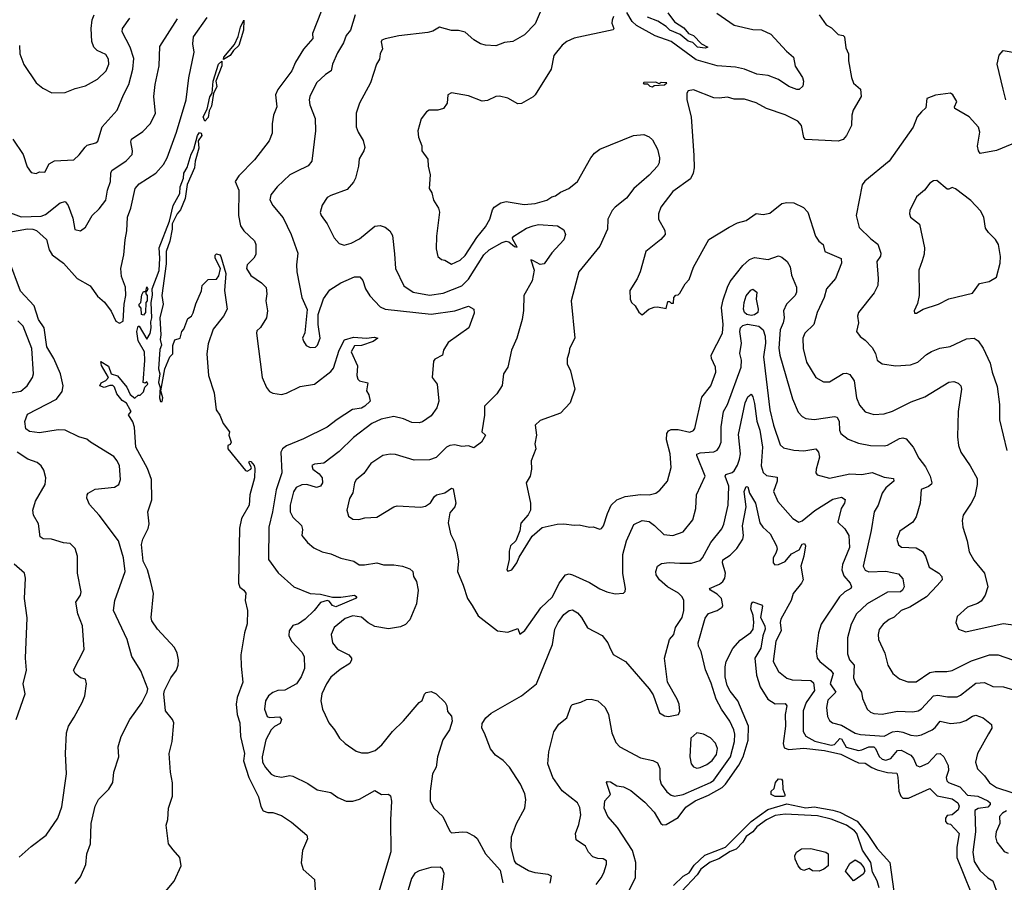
# Model space of a CAD drawing. Extents: x 1246230 to 1426786, y 660032 to 763141.
# Tile 512 of 566: x 1350208 to 1355992, y 733489 to 738556. Entities that reach past the tile are written whole.
import ezdxf

# ---------------------------------------------------------------- set-up
doc = ezdxf.new("R2010")
doc.units = 0

msp = doc.modelspace()

# ---------------------------------------------------------------- linework, layer by layer
at = {"layer": '0CON10XD'}
for points in [[(1353289.2, 738655), (1353235, 738530.8), (1353173.6, 738466.4), (1353105, 738428.6), (1353055, 738422.9), (1353005, 738403.2), (1352945, 738406.2), (1352915, 738414.6), (1352875, 738438.5), (1352825, 738483.1), (1352785, 738492.1), (1352745, 738492.2), (1352675, 738512.2), (1352635, 738489.4), (1352605, 738480), (1352435, 738461.2), (1352355, 738443.6), (1352335, 738435.4), (1352330.9, 738425), (1352340, 738385), (1352326.2, 738355), (1352322.5, 738325), (1352304.5, 738295.5), (1352268.1, 738185), (1352203.3, 738065), (1352183.6, 738006.4), (1352185, 737927.5), (1352195.8, 737895), (1352225.5, 737845.5), (1352235.7, 737805), (1352230, 737785), (1352201.7, 737738.3), (1352199.2, 737695), (1352180, 737625), (1352168.7, 737601.3), (1352132.2, 737557.8), (1352035, 737524.2), (1352015, 737510.8), (1351985, 737466.7), (1351973.5, 737423.5), (1351978, 737405), (1352015, 737356.7), (1352055, 737273.8), (1352085, 737241.2), (1352115, 737231.2), (1352155, 737242.5), (1352205, 737268.5), (1352295, 737342.5), (1352325, 737346.2), (1352355, 737338.2), (1352381.9, 737315), (1352397.4, 737287.4), (1352410.1, 737180.1), (1352415.7, 737095), (1352465, 736992), (1352518.8, 736955), (1352615, 736938.2), (1352695, 736949.4), (1352805, 736992.4), (1352845, 737032.3), (1352934.2, 737175), (1352965, 737203.2), (1353042.2, 737247.8), (1353065, 737254.6), (1353081.1, 737251.1), (1353115, 737223.2), (1353129.7, 737220.3), (1353104.6, 737264.6), (1353103.5, 737275), (1353110.9, 737285), (1353185, 737330.6), (1353225, 737345.9), (1353255, 737352.3), (1353366.7, 737345), (1353405, 737321.1), (1353414.6, 737295), (1353405, 737263.5), (1353333.8, 737186.2), (1353288.3, 737121.7), (1353265, 737118.9), (1353222, 737142), (1353210.8, 737145), (1353230, 737085), (1353217.6, 737022.4), (1353169.4, 736935), (1353167.7, 736847.7), (1353160, 736795), (1353127.5, 736685), (1353096.7, 736615), (1353076.2, 736515), (1353050, 736475), (1353042.5, 736407.5), (1353010.9, 736359.1), (1352939.2, 736285), (1352937.7, 736232.3), (1352922.5, 736135), (1352943.3, 736115), (1352920.8, 736075), (1352875, 736040), (1352845, 736052.5), (1352805, 736049.2), (1352765, 736058.6), (1352735, 736054.2), (1352715, 736044), (1352653.8, 735985), (1352615, 735970.6), (1352525, 735968.1), (1352415, 736001.4), (1352385, 736003.1), (1352341.2, 735995), (1352270.2, 735949.8), (1352230.3, 735889.7), (1352185, 735852.5), (1352174.5, 735835), (1352165, 735777.5), (1352145.8, 735744.2), (1352129.2, 735675), (1352139.3, 735639.3), (1352165, 735622.5), (1352200.5, 735619.5), (1352235, 735630), (1352305, 735634.4), (1352405, 735694.3), (1352425, 735700), (1352565, 735692.5), (1352592.3, 735697.7), (1352621.2, 735718.8), (1352643.8, 735755), (1352656.7, 735765), (1352705, 735775.7), (1352745, 735803.3), (1352755, 735800), (1352770.8, 735715), (1352764.2, 735695), (1352735, 735658.8), (1352725, 735600), (1352738.8, 735535), (1352764.1, 735484.1), (1352778.6, 735425), (1352785.6, 735375), (1352780, 735315), (1352814, 735235), (1352839.2, 735155), (1352865.7, 735115), (1352900.8, 735055), (1353014, 734965), (1353075, 734957.5), (1353135, 734980), (1353145, 734946.7), (1353175, 734968.6), (1353268.8, 735101.2), (1353338.5, 735165), (1353376.2, 735245), (1353415, 735295.5), (1353435, 735300), (1353455, 735295.5), (1353555, 735250.8), (1353615, 735212.5), (1353657.5, 735195), (1353705, 735182.9), (1353755, 735186.7), (1353763.9, 735196.1), (1353766.1, 735213.9), (1353751.8, 735301.8), (1353751.2, 735415), (1353772.7, 735495), (1353815, 735591.4), (1353865, 735614.4), (1353905, 735607.3), (1353936.7, 735585), (1353991.7, 735531.7), (1354045, 735526.7), (1354105, 735547.5), (1354161.4, 735618.6), (1354180.5, 735685), (1354182.9, 735765), (1354234.6, 735875), (1354184.6, 735995), (1354185.7, 736004.3), (1354205, 736011.8), (1354285, 736018.2), (1354305, 736028.1), (1354317.3, 736045), (1354328, 736075), (1354328.4, 736165), (1354341.6, 736255), (1354365.3, 736295), (1354446.6, 736515), (1354448.3, 736555), (1354438.7, 736595), (1354447.5, 736655), (1354437.7, 736725), (1354441.1, 736745), (1354455, 736760.2), (1354482.2, 736767.8), (1354548.8, 736755), (1354574.2, 736735), (1354586.4, 736696.4), (1354588, 736655), (1354578, 736575), (1354615.2, 736265), (1354635, 736174.2), (1354675, 736059.4), (1354695, 736041.5), (1354755, 736026.8), (1354815, 736023.3), (1354885, 736034.3), (1354900.5, 736015), (1354906, 735986), (1354885.6, 735915), (1354884.3, 735894.3), (1354893.1, 735883.1), (1354965, 735862.5), (1355085, 735888.1), (1355155, 735884.8), (1355215.9, 735895.9), (1355285, 735868.9), (1355341.1, 735861.1), (1355343.3, 735845), (1355295.4, 735805), (1355274.7, 735775), (1355250.4, 735705), (1355226.2, 735665), (1355209.4, 735555), (1355162.2, 735345), (1355175, 735321.9), (1355195, 735311.8), (1355295, 735316.5), (1355370.2, 735300.2), (1355395, 735271.2), (1355402.5, 735225), (1355394, 735205), (1355381.2, 735195), (1355305, 735193.2), (1355186.1, 735123.9), (1355123.4, 735066.6), (1355092.3, 735005), (1355069.6, 734925), (1355071.4, 734831.4), (1355082.2, 734795), (1355109.2, 734765), (1355105, 734690), (1355118.5, 734655), (1355151.9, 734605), (1355158.9, 734568.9), (1355186.9, 734505), (1355205, 734488.5), (1355225, 734480.4), (1355275, 734476.2), (1355365, 734494.6), (1355455, 734490.4), (1355485, 734496.2), (1355505, 734508.5), (1355575, 734583.8), (1355601.4, 734588.6), (1355657.4, 734577.4), (1355715, 734578.5), (1355735, 734587.3), (1355825, 734658.2), (1355875, 734662.3), (1355925, 734639.4), (1355987.4, 734637.4), (1356045, 734618.6)], [(1351978.9, 738605), (1351928.7, 738475), (1351930.7, 738445), (1351875, 738383.5), (1351827.3, 738307.3), (1351806.9, 738255), (1351724.6, 738145), (1351711.2, 738115), (1351718.2, 738045), (1351698.8, 737995), (1351690.8, 737945), (1351690.9, 737889.1), (1351674.5, 737845), (1351587.2, 737732.8), (1351495, 737638), (1351474, 737605), (1351495.5, 737555.5), (1351492.5, 737405), (1351505.5, 737345), (1351525.3, 737315.3), (1351586.9, 737256.9), (1351594.4, 737235), (1351594.3, 737175.7), (1351584.3, 737155.7), (1351543.8, 737115), (1351540, 737095), (1351565, 737053.8), (1351629.3, 737009.3), (1351655, 736983.3), (1351660.6, 736945), (1351654.2, 736905), (1351664.3, 736845), (1351657.1, 736805), (1351623, 736747), (1351601.2, 736728.8), (1351598.8, 736715), (1351632.9, 736455), (1351657.1, 736395), (1351675, 736371.4), (1351695, 736361.1), (1351745, 736353.8), (1351775, 736361.8), (1351855, 736401.9), (1351940, 736415), (1352035, 736489.4), (1352051.2, 736508.8), (1352085.6, 736614.4), (1352115.3, 736674.7), (1352169.8, 736690.2), (1352245, 736685.3), (1352290.2, 736690.2), (1352312.5, 736685), (1352284.3, 736665), (1352215, 736641.4), (1352175, 736639.7), (1352155.5, 736605), (1352191.7, 736521.7), (1352189.4, 736465), (1352194.5, 736444.5), (1352205, 736434.3), (1352253.6, 736423.6), (1352245.5, 736375.5), (1352258.3, 736351.7), (1352266, 736315), (1352234.6, 736285), (1352215, 736274.4), (1352163, 736267), (1352072, 736208), (1352015, 736161.8), (1351875, 736093.4), (1351775, 736052.9), (1351752.2, 736035), (1351742.5, 736015), (1351748.8, 735895), (1351715.3, 735795), (1351693.9, 735665), (1351671.8, 735575), (1351669.6, 735385), (1351726.2, 735306.2), (1351818.8, 735225), (1351915, 735185.5), (1351975, 735180.6), (1352045.5, 735164.5), (1352095, 735163.3), (1352175.3, 735175.3), (1352189.2, 735165), (1352180.6, 735155), (1352065, 735106.8), (1352044.7, 735114.8), (1352025, 735140), (1352015, 735143.8), (1351975, 735133.3), (1351938.8, 735085), (1351885, 735034), (1351845, 735006.7), (1351813.4, 734996.6), (1351791.5, 734965), (1351788.3, 734938.3), (1351804.5, 734904.5), (1351865, 734840), (1351880, 734815), (1351880.6, 734745), (1351862.2, 734695), (1351835, 734654.4), (1351765, 734617.1), (1351724.6, 734615.4), (1351695.6, 734604.4), (1351669.2, 734585), (1351652.2, 734555), (1351645.8, 734505), (1351662.3, 734462.3), (1351675, 734456.7), (1351735, 734460), (1351746.2, 734445), (1351737.7, 734422.3), (1351705, 734404.2), (1351685.3, 734384.7), (1351653.3, 734325), (1351631.8, 734225), (1351634.2, 734195), (1351652.4, 734162.4), (1351685, 734124.7), (1351705, 734113.2), (1351745, 734106.5), (1351795, 734116.4), (1351812.6, 734112.6), (1351899.7, 734069.7), (1351955, 734032.5), (1352035, 734016.4), (1352077.5, 733987.5), (1352125, 733965.8), (1352165, 733965.5), (1352205, 733977.5), (1352295, 734028.8), (1352333.6, 734003.6), (1352375, 734006.7), (1352386.2, 733996.2), (1352392, 733965), (1352385.6, 733855), (1352387.8, 733667.8), (1352315, 733426.2)], [(1354303.7, 738593.7), (1354405, 738524.4), (1354515, 738497.5), (1354565.7, 738495.7), (1354620.3, 738470.3), (1354711.5, 738371.5), (1354753.3, 738335), (1354763.8, 738283.8), (1354806.7, 738216.7), (1354812.5, 738195), (1354808, 738165), (1354786.7, 738145), (1354772.5, 738145), (1354725, 738164.2), (1354665.4, 738205), (1354605, 738227.9), (1354537, 738237), (1354465, 738265.3), (1354413.1, 738276.9), (1354305, 738284), (1354180.8, 738320.9), (1354035, 738427.4), (1353941.5, 738461.5), (1353832.1, 738522.1), (1353806.3, 738546.3), (1353775, 738598.6)], [(1350145, 737307.3), (1350255, 737327.9), (1350285, 737326.2), (1350307, 737317), (1350365.2, 737265.2), (1350380.8, 737205), (1350398, 737175), (1350464.8, 737124.8), (1350545, 737036.1), (1350622.1, 736992.1), (1350665, 736931.4), (1350707.1, 736897.1), (1350744.5, 736844.5), (1350773.8, 736785), (1350795, 736773.3), (1350816, 736785), (1350822.2, 736885), (1350831.5, 736935), (1350830, 736985), (1350806.5, 737046.5), (1350801.3, 737095), (1350819.8, 737175), (1350827, 737263), (1350838.3, 737315), (1350840.8, 737395), (1350861.5, 737448.5), (1350886.7, 737565), (1350909.1, 737590.9), (1351008.1, 737655), (1351052.2, 737705), (1351074.5, 737745), (1351130, 737895), (1351185.4, 738085), (1351201.1, 738215), (1351233.6, 738365), (1351225.7, 738415), (1351230, 738455), (1351310.2, 738569.8)], [(1350155, 737421.1), (1350217, 737397), (1350335, 737401.1), (1350359.1, 737410.9), (1350445, 737480.6), (1350475, 737487.5), (1350492.9, 737465), (1350519.8, 737389.8), (1350533, 737323), (1350565, 737316.2), (1350595, 737336.7), (1350634.3, 737405), (1350675.9, 737444.1), (1350713.8, 737496.2), (1350723.6, 737555), (1350741.2, 737605), (1350742.9, 737655), (1350749.2, 737670.8), (1350833.3, 737726.7), (1350868.1, 737765), (1350871.1, 737785), (1350860.7, 737839.3), (1350864.4, 737855), (1350931.1, 737898.9), (1350974.4, 737945), (1351005.5, 738005), (1350996.1, 738105), (1351004.2, 738175.8), (1351028.2, 738285), (1351031.1, 738398.9), (1351135, 738561.2)], [(1350167.5, 737855), (1350228.9, 737765), (1350252.4, 737692.4), (1350275, 737658.8), (1350305, 737652), (1350325, 737662), (1350355, 737660), (1350380.9, 737709.1), (1350413, 737727), (1350526.5, 737733.5), (1350557.9, 737762.1), (1350592.1, 737807.9), (1350605, 737818.6), (1350655, 737832.5), (1350667.6, 737842.4), (1350693.3, 737926.7), (1350780.9, 738025), (1350817.3, 738115), (1350849.6, 738175), (1350872.5, 738265), (1350878.5, 738328.5), (1350857.5, 738395), (1350809.5, 738485), (1350811.5, 738505), (1350855, 738564.4)], [(1350207.1, 738405), (1350208.8, 738355), (1350232.3, 738292.3), (1350305.6, 738185.6), (1350345, 738154), (1350396.1, 738126.1), (1350475, 738128), (1350535, 738152.5), (1350595, 738167.5), (1350665, 738205.8), (1350715.7, 738255), (1350731.9, 738295), (1350730.6, 738325), (1350715, 738352), (1350663.8, 738375), (1350642.9, 738395), (1350632.1, 738427.9), (1350627.2, 738505), (1350634.6, 738555), (1350646.4, 738585)], [(1351405, 738321.4), (1351407.3, 738335), (1351469.5, 738410.5), (1351492.4, 738457.6), (1351505, 738511.4), (1351525, 738553.3), (1351523.7, 738495), (1351495, 738403.8), (1351464.6, 738375.4), (1351445, 738346.4), (1351405, 738321.4)], [(1352178.1, 738585), (1352150.6, 738495), (1352126.7, 738463.3), (1352110.3, 738419.7), (1352075, 738361.2), (1352045.6, 738295), (1352036.9, 738255), (1352005, 738234.3), (1351950.6, 738185), (1351913.1, 738105), (1351908.1, 738085), (1351911.9, 738055), (1351944.4, 737975), (1351946.6, 737903.4), (1351924.3, 737725), (1351901.7, 737698.3), (1351833.3, 737665), (1351795, 737645.6), (1351721.4, 737575), (1351683.6, 737526.4), (1351677.7, 737497.7), (1351695.8, 737465), (1351755, 737391.4), (1351802.3, 737295), (1351841.8, 737185), (1351834, 737116), (1351836.8, 737075), (1351865.6, 736925), (1351897.3, 736852.7), (1351883.2, 736716.8), (1351869.2, 736685), (1351875, 736666.7), (1351891.7, 736641.7), (1351915, 736630), (1351945, 736632.5), (1351957.5, 736645), (1351972.9, 736685), (1351960.5, 736765), (1351962.3, 736825), (1351993.4, 736916.6), (1352030.5, 736969.5), (1352095, 737010.9), (1352126.6, 737023.4), (1352175, 737045.4), (1352206, 737045), (1352223, 737023), (1352239.1, 736975), (1352265, 736934.4), (1352325, 736868.9), (1352355, 736854.6), (1352625, 736825.3), (1352764.6, 736845.4), (1352845, 736873.1), (1352876, 736855), (1352877.5, 736832.5), (1352846.2, 736745), (1352725, 736658.8), (1352696.7, 736615), (1352692.5, 736585), (1352647.5, 736562.5), (1352639.2, 736550.8), (1352630, 736455), (1352661.2, 736415), (1352670.6, 736315), (1352658.1, 736275), (1352625, 736228.6), (1352575, 736194.3), (1352555, 736187.8), (1352510.6, 736190.6), (1352461.8, 736211.8), (1352405, 736225.4), (1352330.9, 736209.1), (1352276.3, 736183.7), (1352168.7, 736101.3), (1352085, 736018.9), (1351995, 735950), (1351940, 735945), (1351923.8, 735936.2), (1351930, 735915), (1351967.9, 735887.9), (1351984.4, 735865), (1351987.1, 735835), (1351975, 735815.6), (1351951.8, 735808.2), (1351895, 735824.8), (1351865, 735824.2), (1351832.1, 735807.9), (1351817.1, 735782.9), (1351797.1, 735705), (1351796.8, 735665), (1351813.3, 735633.3), (1351862.5, 735585), (1351868.8, 735561.2), (1351866, 735525), (1351899.2, 735485), (1351935, 735454.4), (1351985, 735430.8), (1352035, 735418), (1352095, 735392), (1352170, 735375), (1352203, 735353), (1352232.7, 735352.7), (1352305.4, 735365.4), (1352344.6, 735354.6), (1352405, 735354.3), (1352455.8, 735345.8), (1352500.7, 735330.7), (1352516.7, 735315), (1352521.2, 735285), (1352538.8, 735255), (1352548.5, 735205), (1352539.1, 735125), (1352500.2, 735029.8), (1352475, 735003.1), (1352445, 734989.4), (1352375, 734976.9), (1352295, 734991.9), (1352255, 735013.3), (1352215.8, 735045.7), (1352165, 735054.2), (1352120.8, 735039.2), (1352056.2, 734985), (1352037.7, 734945), (1352044.6, 734895), (1352075, 734858.9), (1352140.8, 734825), (1352157.1, 734805), (1352157.1, 734795), (1352147.1, 734775), (1352090.4, 734739.6), (1352035, 734693.1), (1352009.4, 734655), (1351983.4, 734595), (1351976.2, 734555), (1351986.5, 734505), (1352002.5, 734472.5), (1352023.1, 734425), (1352058.1, 734385), (1352086.3, 734336.3), (1352120, 734305), (1352185, 734258.9), (1352215, 734250), (1352255, 734248.9), (1352297.1, 734262.9), (1352335, 734295.8), (1352398.9, 734375), (1352463, 734437), (1352555, 734544.2), (1352573.1, 734556.9), (1352585, 734593.3), (1352595, 734603.8), (1352625, 734609.2), (1352655, 734595.6), (1352707.1, 734545), (1352717.1, 734525), (1352721.2, 734491.2), (1352744, 734464), (1352749.2, 734435), (1352732.9, 734385), (1352694.4, 734325), (1352662, 734225), (1352654.4, 734165.6), (1352633.3, 734125), (1352619.2, 734025), (1352620, 733965), (1352641.2, 733925), (1352693.3, 733875), (1352735, 733790), (1352745, 733780), (1352810, 733785), (1352835, 733783.3), (1352880.5, 733760.5), (1352895, 733746.7), (1352943.8, 733655), (1353029.7, 733559.7), (1353046.9, 733485)], [(1353695.7, 738575), (1353687.3, 738552.7), (1353687.1, 738535), (1353698.8, 738505), (1353693.6, 738496.4), (1353465, 738447.5), (1353422.4, 738427.6), (1353393.8, 738406.2), (1353346.2, 738345), (1353329.2, 738265), (1353235, 738113.8), (1353225, 738102.5), (1353155, 738063.3), (1353135, 738061.2), (1353075, 738095.7), (1353027.3, 738107.3), (1353005, 738104), (1352955, 738081.4), (1352925, 738076.9), (1352845, 738108.6), (1352744.2, 738125.8), (1352722.5, 738115), (1352720, 738065), (1352697.5, 738035), (1352665, 738023.8), (1352612.5, 738025), (1352596.7, 738015), (1352566.4, 737973.6), (1352546.4, 737903.6), (1352550, 737865), (1352570, 737815), (1352571.2, 737785), (1352606.1, 737736.1), (1352606.7, 737695), (1352620, 737645), (1352614.2, 737565), (1352628.9, 737538.9), (1352638.1, 737495), (1352668.3, 737448.3), (1352674.3, 737425), (1352656.9, 737285), (1352655, 737210), (1352664.2, 737165), (1352685, 737146.7), (1352705, 737143.3), (1352745, 737120), (1352795, 737144), (1352825, 737171.4), (1352893.9, 737276.1), (1352945, 737339.4), (1352969.6, 737385), (1352985, 737440), (1352995, 737455.7), (1353035, 737480), (1353065, 737488.6), (1353170.9, 737470.9), (1353235, 737476.5), (1353305, 737495.7), (1353333.8, 737515), (1353355, 737520.5), (1353385, 737542.7), (1353434.2, 737565), (1353485, 737606.4), (1353562.7, 737745), (1353585, 737771.8), (1353615, 737794.6), (1353813.7, 737876.3), (1353875, 737882), (1353905, 737868), (1353925, 737850), (1353954, 737796), (1353965.6, 737745), (1353964.4, 737715), (1353954.4, 737695), (1353905, 737642.5), (1353815.6, 737565), (1353771.5, 737508.5), (1353705, 737455.6), (1353688.9, 737435), (1353662.9, 737385), (1353661.1, 737325), (1353616.5, 737225), (1353492, 737075), (1353447.5, 736905), (1353468.9, 736685), (1353436.7, 736625), (1353436.1, 736603.9), (1353423.3, 736565), (1353423.3, 736535), (1353444.1, 736494.1), (1353468.8, 736385), (1353441.4, 736305), (1353384.5, 736245.5), (1353265, 736202), (1353236.8, 736173.2), (1353243.8, 736115), (1353233.1, 736065), (1353240, 736035), (1353212, 735965), (1353213.8, 735915), (1353206.2, 735875), (1353183.3, 735835), (1353208.8, 735715), (1353208.8, 735675), (1353195, 735647.5), (1353152.3, 735597.7), (1353145.8, 735554.2), (1353123.3, 735495), (1353091.2, 735465), (1353083.9, 735433.9), (1353083.3, 735385), (1353068.8, 735325), (1353075, 735316.7), (1353098.8, 735325), (1353128, 735365), (1353142, 735398), (1353217.7, 735522.3), (1353277.3, 735572.7), (1353365, 735592.9), (1353404.2, 735594.2), (1353465, 735585.8), (1353495, 735588.6), (1353555, 735574), (1353576.1, 735576.1), (1353615, 735563.8), (1353625, 735566.7), (1353637.2, 735582.8), (1353660.8, 735655), (1353683.1, 735705), (1353715, 735734.5), (1353765, 735754.6), (1353855, 735767.3), (1353905, 735765.6), (1353945, 735774.3), (1353968.7, 735791.3), (1354014.2, 735845), (1354035.5, 735924.5), (1354028.5, 736005), (1354008.3, 736088.3), (1354010, 736125), (1354019.4, 736140.6), (1354035, 736149.6), (1354075, 736149.1), (1354145, 736133.4), (1354165, 736141.8), (1354173.8, 736155), (1354215, 736338.8), (1354267.5, 736405), (1354296.7, 736485), (1354295.6, 736515), (1354272.5, 736565), (1354270.5, 736585), (1354336.1, 736715), (1354340.3, 736765), (1354329.6, 736865), (1354340.6, 736909.4), (1354364.8, 736985), (1354381.9, 737018.1), (1354455, 737112.5), (1354495, 737147.7), (1354525, 737159.6), (1354605, 737146.9), (1354665, 737168.6), (1354685, 737160.8), (1354715.4, 737135.4), (1354734.4, 737105), (1354742.2, 737055), (1354770, 736985), (1354771.1, 736955), (1354763.1, 736935), (1354712.1, 736885), (1354695, 736846.2), (1354697.9, 736805), (1354692.7, 736775), (1354674.2, 736735), (1354667.3, 736627.3), (1354673.4, 736585), (1354748.3, 736328.3), (1354780.5, 736250.5), (1354804.6, 736224.6), (1354825, 736213.1), (1354875, 736207.5), (1354995, 736224.4), (1355010.2, 736220.2)], [(1354905, 738584), (1354945.8, 738525.8), (1354977.3, 738507.3), (1355015, 738470), (1355045, 738463.3), (1355053.3, 738455), (1355060.9, 738390.9), (1355076.9, 738355), (1355076, 738315), (1355093.8, 738216.2), (1355105, 738183.3), (1355147.7, 738147.7), (1355151.2, 738105), (1355104, 738025), (1355096.2, 737995), (1355094, 737935), (1355065.4, 737875), (1355045, 737853.2), (1355015, 737842.7), (1354823.2, 737853.2), (1354814.5, 737864.5), (1354800.6, 737935), (1354779.1, 737959.1), (1354705, 737997.9), (1354594.8, 738034.8), (1354535, 738068.2), (1354465, 738089.6), (1354405, 738088.5), (1354365, 738100.6), (1354315.8, 738094.2), (1354285, 738096.9), (1354165, 738143.8), (1354135, 738137.5), (1354127.5, 738125), (1354126.2, 738085), (1354152.5, 737985), (1354167.9, 737757.9), (1354170.5, 737685), (1354164.4, 737655), (1354148.2, 737621.8), (1354045, 737545.8), (1353974.3, 737455), (1353960.8, 737415), (1353960.8, 737385), (1353997.7, 737317.7), (1354000, 737295), (1353974.4, 737265.6), (1353886.2, 737193.8), (1353852.5, 737075), (1353835, 737033.3), (1353792.5, 736965), (1353794.2, 736915), (1353801.2, 736895), (1353823.3, 736875), (1353845, 736837.5), (1353865, 736822.5), (1353903.9, 736856.1), (1353935, 736866.7), (1353955, 736870), (1354005, 736860), (1354015, 736900), (1354025, 736900), (1354035, 736890), (1354048.3, 736891.7), (1354050, 736925), (1354061.7, 736938.3), (1354075, 736940), (1354085, 736950), (1354116.7, 737005), (1354139.7, 737030.3), (1354165, 737102.5), (1354255.9, 737264.1), (1354375, 737337.5), (1354425, 737362), (1354475, 737377.1), (1354535, 737417.1), (1354575, 737411.2), (1354615, 737420), (1354685, 737475.6), (1354715, 737483.1), (1354755, 737480.5), (1354812.2, 737452.2), (1354837.5, 737425), (1354883.3, 737285), (1354902.2, 737255), (1354926.9, 737235), (1354937.1, 737195), (1355033.6, 737153.6), (1355034.5, 737125), (1355000, 737035), (1354946.5, 736975), (1354933.8, 736925), (1354892.9, 736835), (1354873.5, 736765), (1354820.4, 736715), (1354807.7, 736685), (1354810.4, 736625), (1354829.5, 736545), (1354885, 736454.3), (1354928.7, 736428.7), (1354965, 736429.4), (1355045, 736477.3), (1355065, 736479.5), (1355085, 736471.9), (1355109.6, 736435), (1355124, 736335), (1355141.5, 736291.5), (1355175, 736252.2), (1355225, 736237.3), (1355285, 736241.5), (1355334.6, 736255.4), (1355445, 736311.1), (1355525, 736341.1), (1355665, 736426.8), (1355695, 736430.7), (1355721.4, 736421.4), (1355735.3, 736405.3), (1355739.6, 736385), (1355720.5, 736255), (1355717.5, 736105), (1355722.9, 736055), (1355735.7, 736015), (1355790.6, 735935), (1355831.3, 735861.3), (1355832.2, 735825), (1355817.5, 735757.5), (1355797.1, 735715), (1355750, 735645), (1355744.4, 735615), (1355748.1, 735575), (1355772.9, 735495), (1355785, 735430), (1355812, 735382), (1355875.7, 735305), (1355895.7, 735225), (1355880, 735175), (1355855, 735140), (1355834.3, 735125.7), (1355775, 735105.8), (1355715, 735050), (1355706.2, 735015), (1355722.5, 734975), (1355765, 734960), (1355985, 735008.9), (1356075, 734997.1)], [(1354015.7, 738595.7), (1354055, 738543.5), (1354108.9, 738508.9), (1354136.9, 738475), (1354165, 738463.4), (1354213.4, 738413.4), (1354250.6, 738395), (1354235, 738388.5), (1354190, 738395), (1354162.3, 738422.3), (1354135, 738430.3), (1354088.5, 738468.5), (1354027.4, 738495), (1354006.3, 738516.3), (1353957, 738547), (1353895, 738570.6)], [(1356001.4, 738085), (1355985, 738148), (1355949.5, 738295), (1355961.8, 738348.2), (1355985, 738375.6), (1356065, 738362.2)], [(1351295, 737959.2), (1351286.7, 737985), (1351309.4, 738030.6), (1351325, 738102.5), (1351339.2, 738125), (1351343.8, 738195), (1351375.3, 738295), (1351395, 738312.5), (1351395.8, 738285), (1351361.1, 738195), (1351366.9, 738163.1), (1351347.5, 738122.5), (1351335, 738048), (1351320.3, 738019.7), (1351315, 737982.2), (1351295, 737959.2)], [(1353925, 738162.5), (1353935, 738170), (1353996.4, 738173.6), (1354010, 738185), (1353977, 738187), (1353965, 738180), (1353945, 738190), (1353875, 738187.5), (1353870, 738185), (1353875, 738180), (1353895, 738180), (1353910, 738165), (1353925, 738162.5)], [(1356035, 737825.6), (1355945, 737787.7), (1355850.3, 737770.3), (1355839.2, 737785), (1355833.6, 737813.6), (1355847.8, 737895), (1355840, 737925), (1355785, 737986), (1355701.2, 738035), (1355699.2, 738045), (1355712, 738075), (1355688.8, 738115), (1355675, 738123.8), (1355587, 738113), (1355536.4, 738093.6), (1355530.8, 738039.2), (1355505.6, 738014.4), (1355480, 737985), (1355456, 737925), (1355315.5, 737724.5), (1355172.6, 737607.4), (1355155.8, 737585), (1355120.8, 737405), (1355140, 737335), (1355208, 737268), (1355248.2, 737238.2), (1355267.1, 737185), (1355263.4, 737166.6), (1355242.9, 737135), (1355250.6, 737035), (1355248.1, 736995), (1355227.6, 736952.4), (1355135.6, 736835), (1355128.6, 736815), (1355134.3, 736775), (1355124.2, 736725), (1355144, 736695), (1355175, 736674.2), (1355215, 736630.8), (1355235.4, 736595.4), (1355245.6, 736555), (1355275, 736533.9), (1355355, 736522.6), (1355441.5, 736528.5), (1355483.1, 736545), (1355535, 736590), (1355564, 736606), (1355613.7, 736626.3), (1355673, 736637), (1355768.7, 736681.3), (1355815, 736685.7), (1355838.6, 736668.6), (1355866.9, 736626.9), (1355908.7, 736538.7), (1355920, 736485), (1355950.3, 736400.3), (1355962.5, 736295), (1355964.2, 736205), (1356007.1, 736025)], [(1351064.3, 733435), (1351114.6, 733495.4), (1351157.4, 733585), (1351149, 733635), (1351108.7, 733678.7), (1351082, 733715), (1351068.5, 733825), (1351077.6, 733857.6), (1351082.4, 733925), (1351106, 733994), (1351106.7, 734073.2), (1351093.6, 734135), (1351085.3, 734245), (1351103.3, 734315), (1351113, 734425), (1351106.5, 734445), (1351064.5, 734495), (1351054.9, 734595), (1351059, 734615), (1351095, 734689.6), (1351128.6, 734735), (1351138.4, 734765), (1351140, 734795), (1351134, 734835), (1351117.1, 734867.1), (1351017.1, 734975), (1350984, 735025), (1350980, 735045), (1350994.4, 735185), (1350977.5, 735252.5), (1350958.9, 735325), (1350932.7, 735375), (1350923.3, 735473.3), (1350930.8, 735505), (1350963, 735567), (1350969.5, 735595), (1350961.5, 735665), (1350984.7, 735735.3), (1350982.7, 735855), (1350959.1, 735919.1), (1350889.4, 736045), (1350883.1, 736163.1), (1350873, 736193), (1350847.5, 736235), (1350862.5, 736255), (1350858, 736265), (1350835, 736303.3), (1350809.4, 736319.4), (1350778.1, 736358.1), (1350765, 736397.5), (1350755, 736407.1), (1350737.5, 736407.5), (1350705, 736395.4), (1350679.2, 736405), (1350687, 736423), (1350715, 736436.7), (1350729.5, 736455), (1350687.8, 736525), (1350685, 736548.8), (1350730.5, 736520.5), (1350746.4, 736476.4), (1350783.6, 736463.6), (1350838.1, 736398.1), (1350856.7, 736355), (1350885, 736333.3), (1350905, 736350), (1350915, 736350), (1350935, 736370), (1350943, 736397), (1350960, 736415), (1350955, 736428.8), (1350945, 736420), (1350932.5, 736425), (1350943.6, 736553.6), (1350941.4, 736605), (1350905, 736670), (1350896.2, 736725), (1350903.8, 736755), (1350910, 736755), (1350955, 736680), (1350975, 736713.3), (1350980.4, 736745), (1350978, 736782), (1350984.4, 736805), (1350980.8, 736895), (1350988.5, 736938.5), (1350986.1, 736975), (1351027.6, 737082.4), (1351031.4, 737155), (1351026.9, 737215), (1351087.7, 737372.3), (1351109.1, 737465), (1351149.5, 737535), (1351151, 737575), (1351169.4, 737625), (1351173, 737655), (1351191.3, 737688.7), (1351214.6, 737765.4), (1351231.2, 737795), (1351253.3, 737875), (1351265, 737893.5), (1351275, 737890), (1351278.3, 737875), (1351256.6, 737845), (1351259.6, 737800.4), (1351238.8, 737725), (1351234.3, 737685), (1351192.4, 737587.6), (1351180, 737505), (1351151.9, 737438.1), (1351133.7, 737415), (1351103.9, 737356.1), (1351103.7, 737325), (1351089.8, 737255), (1351068.7, 737195), (1351068.4, 737121.6), (1351043.9, 736936.1), (1351050.9, 736885), (1351032.3, 736805), (1351037.5, 736705), (1351033.5, 736676.5), (1351040.9, 736645), (1351031.1, 736618.9), (1351024, 736505), (1351031.4, 736475), (1351023.8, 736423.8), (1351033.8, 736395), (1351030, 736335), (1351035, 736313.3), (1351045, 736312.5), (1351048.8, 736335), (1351037.5, 736375), (1351060, 736505), (1351090, 736575), (1351107, 736593), (1351108.3, 736641.7), (1351120, 736675), (1351150, 736685), (1351160, 736725), (1351171.7, 736738.3), (1351195, 736800), (1351216.4, 736813.6), (1351226.7, 736833.3), (1351243, 736887), (1351277, 736963), (1351280, 736995), (1351315, 737030), (1351365, 737032.5), (1351378.8, 737051.2), (1351388, 737095), (1351356.5, 737155), (1351356.8, 737173.2), (1351365, 737181.4), (1351382.9, 737175), (1351390.3, 737165), (1351419.3, 737065), (1351410.9, 736965), (1351426.1, 736856.1), (1351405.8, 736814.2), (1351345, 736737.5), (1351315, 736652.5), (1351307.1, 736592.9), (1351318.1, 736465), (1351351.2, 736365), (1351362.5, 736265), (1351383.6, 736233.6), (1351403.9, 736183.9), (1351440, 736135), (1351437.5, 736115), (1351450, 736075), (1351445, 736060), (1351430, 736055), (1351430, 736035), (1351535, 735907.5), (1351545, 735903.3), (1351566.2, 735915), (1351568.8, 735925), (1351553.9, 735953.9), (1351558.3, 735961.7), (1351565, 735961.2), (1351585, 735938), (1351589.4, 735919.4), (1351587.9, 735865), (1351560.5, 735765), (1351555.2, 735705), (1351511.7, 735625), (1351498.6, 735568.6), (1351493.2, 735245), (1351502, 735222), (1351525, 735204), (1351536.3, 735186.3), (1351531.8, 735145), (1351545.3, 735084.7), (1351545, 735007.5), (1351529.3, 734955), (1351507.7, 734825), (1351508.2, 734758.2), (1351519.4, 734665), (1351486.1, 734573.9), (1351480, 734535), (1351485.3, 734475), (1351500.9, 734425), (1351506.1, 734346.1), (1351528.4, 734245), (1351523.2, 734203.2), (1351554.3, 734104.3), (1351610.1, 733990.1), (1351624.5, 733934.5), (1351638.3, 733908.3), (1351665, 733898.8), (1351695, 733898.8), (1351745, 733882), (1351805, 733842), (1351894.3, 733765), (1351899.2, 733745), (1351869.2, 733675), (1351862.3, 733602.3), (1351873.8, 733563.8), (1351940, 733505), (1351943.3, 733445)], [(1355475, 736832.5), (1355514.1, 736855.9), (1355605, 736884.3), (1355665, 736915.8), (1355805, 736950), (1355845, 737006.2), (1355902.3, 737017.7), (1355945, 737043.3), (1355968, 737125), (1355968.8, 737165), (1355957.5, 737235), (1355940, 737265), (1355898.8, 737305), (1355881.7, 737331.7), (1355871.5, 737395), (1355852.3, 737432.3), (1355795, 737493.8), (1355705, 737563.3), (1355685, 737570), (1355665, 737560), (1355655, 737561.2), (1355595, 737612), (1355575, 737608.8), (1355554.4, 737595.6), (1355522.5, 737555), (1355475, 737516.2), (1355437.1, 737435), (1355434.3, 737415), (1355440.8, 737395), (1355494.1, 737354.1), (1355522.9, 737215), (1355520.9, 737179.1), (1355509.5, 737139.5), (1355488.6, 737085), (1355491.2, 736935), (1355481.7, 736888.3), (1355461.2, 736845), (1355465, 736832.5), (1355475, 736832.5)], [(1350535, 733482.5), (1350565, 733520), (1350597, 733593), (1350603.2, 733656.8), (1350624.5, 733715), (1350627.9, 733835), (1350651.8, 733935), (1350670.6, 733975), (1350732, 734035), (1350756.2, 734075), (1350761.2, 734135), (1350790, 734225), (1350787.1, 734285), (1350804.5, 734345.5), (1350855.6, 734444.4), (1350925, 734542.5), (1350956.2, 734605), (1350960, 734625), (1350919.3, 734730.7), (1350866.1, 734816.1), (1350840.4, 734915), (1350758.9, 735085), (1350766.8, 735145), (1350828.2, 735315), (1350818.8, 735395), (1350789.4, 735495), (1350675.2, 735645.2), (1350618.6, 735708.6), (1350602.5, 735745), (1350604, 735765), (1350611.2, 735775), (1350651.3, 735798.7), (1350765, 735810), (1350790.8, 735825), (1350801.1, 735855), (1350793.5, 735935), (1350781.1, 735965), (1350760.9, 735990.9), (1350625, 736074.2), (1350602.4, 736092.4), (1350555, 736106.5), (1350475, 736145.4), (1350435, 736146.4), (1350325, 736130), (1350265, 736136.2), (1350243.5, 736153.5), (1350237.4, 736195), (1350255, 736239.2), (1350425, 736327.1), (1350458.1, 736371.9), (1350463.9, 736405), (1350447.5, 736475), (1350407.9, 736565), (1350368.4, 736635), (1350351.2, 736745), (1350317.8, 736795), (1350292.6, 736875), (1350212.2, 736962.2), (1350145.1, 737145.1)], [(1350935, 736820), (1350923.3, 736823.3), (1350921.7, 736861.7), (1350910, 736875), (1350910, 736885), (1350920, 736895), (1350925, 736940), (1350935, 736960), (1350950, 736960), (1350955, 736987.5), (1350960, 736975), (1350955, 736960), (1350950, 736960), (1350950, 736945), (1350956.4, 736936.4), (1350957.5, 736905), (1350950, 736895), (1350947.5, 736835), (1350935, 736820)], [(1354505, 736818.5), (1354478.5, 736825), (1354466, 736835), (1354460.3, 736855), (1354462.9, 736895), (1354475.3, 736934.7), (1354501.9, 736968.1), (1354515, 736973.8), (1354537.1, 736955), (1354533.8, 736913.8), (1354546.5, 736855), (1354543.5, 736835), (1354525, 736822.7), (1354505, 736818.5)], [(1350075, 736350), (1350215, 736373.5), (1350252.5, 736405), (1350284.3, 736455), (1350289.4, 736475), (1350279.2, 736625), (1350228.6, 736755), (1350196.3, 736786.4)], [(1353325, 733483.3), (1353331.2, 733525), (1353312.5, 733535), (1353235, 733544.7), (1353196.6, 733556.6), (1353126.2, 733596.2), (1353114.4, 733615), (1353095.8, 733695), (1353097.1, 733755), (1353125.6, 733835), (1353175.6, 733925), (1353181.9, 733975), (1353175, 734007.5), (1353150.6, 734065), (1353085.4, 734165.4), (1353048, 734205), (1353003.8, 734235), (1352973, 734273), (1352939.2, 734365), (1352922, 734395), (1352925, 734422.5), (1352946.1, 734453.9), (1352978.3, 734481.7), (1353155, 734584.4), (1353242.9, 734655), (1353336.9, 734885), (1353350.9, 734975), (1353370.8, 735015), (1353405, 735061.9), (1353435, 735085.7), (1353455, 735089.4), (1353485, 735071.4), (1353508.1, 735045), (1353543.8, 734983.8), (1353628.6, 734938.6), (1353662.5, 734895), (1353671.7, 734871.7), (1353695, 734827.5), (1353766.7, 734785), (1353905.5, 734625.5), (1353929.1, 734589.1), (1353966.7, 734485), (1353995, 734466.2), (1354018.3, 734461.7), (1354077.5, 734475), (1354086.2, 734493.8), (1354080.8, 734535), (1354070, 734565), (1354012.9, 734665), (1353995.5, 734805), (1354025.3, 734914.7), (1354049.5, 734945), (1354060, 734985), (1354100, 735045), (1354109.7, 735085), (1354109.6, 735145), (1354100, 735165), (1354077.5, 735187.5), (1354012.9, 735225), (1353965.7, 735265), (1353946, 735295), (1353944, 735315), (1353953.8, 735345), (1353978.3, 735361.7), (1354022.2, 735367.8), (1354085, 735363.2), (1354155, 735364.1), (1354205, 735378.5), (1354219.3, 735395), (1354267.2, 735485), (1354332.7, 735565), (1354345, 735592.5), (1354368.9, 735705), (1354373.9, 735815), (1354351.2, 735875), (1354355.6, 735885), (1354393.3, 735896.7), (1354405, 735906.5), (1354425, 735940), (1354436.3, 735975), (1354441.1, 736005), (1354431.2, 736118.8), (1354468.8, 736305), (1354485, 736340), (1354505, 736356), (1354515, 736341.2), (1354525, 736301.2), (1354538.3, 736198.3), (1354556.2, 736145), (1354570.5, 736045), (1354563.5, 735935), (1354575.2, 735895.2), (1354595, 735877.7), (1354657.9, 735867.9), (1354658.2, 735845), (1354636.8, 735785), (1354660.5, 735725), (1354748.6, 735625), (1354783.7, 735603.7), (1354805, 735611.2), (1354878.1, 735671.9), (1354985, 735739.4), (1355035, 735751.8), (1355056.9, 735736.9), (1355052.9, 735715), (1355034, 735685), (1355014.3, 735605), (1355054.2, 735565), (1355077.8, 735525), (1355082.7, 735455), (1355041.4, 735355), (1355036.4, 735325), (1355048.8, 735288.8), (1355086.7, 735245), (1355094.3, 735225), (1355089.2, 735215), (1355055.3, 735194.7), (1355022.9, 735165), (1354915.7, 735005), (1354900.6, 734955), (1354885.5, 734844.5), (1354892.5, 734805), (1354907.5, 734785), (1354971.1, 734735), (1354986.7, 734715), (1354969.5, 734655), (1355001.8, 734605), (1354955, 734558.9), (1354946.2, 734515), (1354953.2, 734463.2), (1354965, 734440), (1354982, 734425), (1355035, 734411.6), (1355115, 734365.4), (1355147, 734357), (1355285, 734347.2), (1355335, 734372.5), (1355365, 734375.6), (1355395, 734371.6), (1355442.3, 734352.3), (1355475, 734350), (1355505, 734355.7), (1355567.3, 734385), (1355585, 734397.8), (1355615, 734435.5), (1355675, 734421.4), (1355732, 734428), (1355765, 734438.2), (1355805, 734465.6), (1355825, 734470), (1355868, 734455), (1355916.9, 734415), (1355917.8, 734395), (1355899.6, 734360.4), (1355834.6, 734245), (1355822.5, 734195), (1355833.3, 734155), (1355875.5, 734115), (1355905, 734073.5), (1355945, 734045.4), (1356035, 734015.7)], [(1355010.2, 736220.2), (1355022.1, 736195), (1355022.7, 736145), (1355031.4, 736125), (1355075, 736091.1), (1355135, 736068.9), (1355205, 736055.5), (1355285, 736052.2), (1355305, 736056.7), (1355375, 736095.6), (1355395, 736100.6), (1355415, 736094.4), (1355456.5, 736045), (1355490.1, 735980.1), (1355529.6, 735929.6), (1355555.6, 735875), (1355566, 735835), (1355563, 735827), (1355546.4, 735813.6), (1355503.8, 735796.2), (1355498, 735715), (1355474.3, 735635.7), (1355453.3, 735605), (1355378.3, 735551.7), (1355360.8, 735505), (1355370.3, 735470.3), (1355387, 735457), (1355473.8, 735453.8), (1355511.3, 735431.3), (1355528.8, 735405), (1355550.2, 735340.2), (1355607.5, 735305), (1355625.5, 735285), (1355627.3, 735265), (1355597.1, 735232.9), (1355534.5, 735165.5), (1355437.5, 735105), (1355385, 735086.2), (1355345, 735045.8), (1355315, 735032.9), (1355279.2, 735005), (1355256.3, 734973.7), (1355250, 734945), (1355251.9, 734915), (1355290.6, 734835), (1355307.1, 734765), (1355337.5, 734715), (1355375, 734684.4), (1355425, 734665.6), (1355473.7, 734666.3), (1355555, 734720.7), (1355585, 734726.5), (1355653.8, 734726.2), (1355685, 734733.6), (1355799.6, 734790.4), (1355905, 734824.6), (1355955, 734825.5), (1356085, 734780.8)], [(1350204.4, 733635.6), (1350275, 733698.8), (1350363.8, 733765), (1350432.5, 733865), (1350455, 733932.5), (1350482.2, 734125), (1350476.9, 734245), (1350483.9, 734366.1), (1350494.1, 734405.9), (1350528.3, 734458.3), (1350576, 734545), (1350590, 734585), (1350601.2, 734655), (1350595, 734682.5), (1350565, 734690), (1350534.5, 734714.5), (1350524, 734735), (1350586.1, 734856.1), (1350577.5, 734995), (1350550, 735065), (1350538, 735135), (1350565.6, 735175), (1350569.2, 735195), (1350548, 735305), (1350548, 735405), (1350535, 735448.8), (1350505, 735478), (1350465, 735483.1), (1350395, 735503.5), (1350346.3, 735506.3), (1350327.8, 735517.8), (1350318.5, 735595), (1350289.4, 735645), (1350285.6, 735675), (1350302, 735728), (1350357.5, 735825), (1350360.8, 735865), (1350349.7, 735909.7), (1350334, 735935), (1350310, 735955), (1350256.1, 735973.9), (1350192.5, 736015)], [(1354211.5, 734845), (1354196.2, 734875), (1354193.9, 734895), (1354235, 735040.8), (1354255, 735067.8), (1354304.7, 735085.3), (1354333.8, 735105), (1354337.5, 735115), (1354330, 735155), (1354305, 735181.8), (1354265.8, 735205), (1354260, 735215), (1354319.5, 735240.5), (1354338.6, 735255), (1354349.4, 735275), (1354354.4, 735305), (1354335.6, 735365), (1354337.6, 735382.4), (1354380.4, 735409.6), (1354420.5, 735449.5), (1354455.4, 735505), (1354459.6, 735525), (1354453.7, 735583.7), (1354474.7, 735695.3), (1354464, 735785), (1354475, 735814.7), (1354485, 735811.4), (1354494.8, 735775), (1354530.9, 735715), (1354555, 735600.8), (1354573.3, 735575), (1354615.8, 735535.8), (1354653.5, 735465), (1354656.5, 735445), (1354648.6, 735421.4), (1354634.4, 735395), (1354634.4, 735365), (1354644.4, 735354.4), (1354665, 735355.5), (1354705, 735373.4), (1354741.3, 735418.7), (1354787.4, 735442.6), (1354805, 735475.7), (1354818.2, 735478.2), (1354824.7, 735465), (1354814.2, 735405), (1354795.5, 735345.5), (1354810.4, 735265), (1354801.2, 735245), (1354752.1, 735185), (1354738.9, 735145), (1354678.9, 735035), (1354674.5, 735015), (1354681.1, 734965), (1354649.1, 734905), (1354633.8, 734785), (1354665, 734726.9), (1354715, 734688.1), (1354745, 734677.5), (1354855, 734673.8), (1354871.3, 734661.3), (1354877.1, 734615), (1354828.1, 734545), (1354810.8, 734495), (1354810, 734375), (1354825, 734347.3), (1354878.5, 734318.5), (1354975.5, 734294.5), (1354995, 734297.3), (1355025, 734332.7), (1355035, 734331.6), (1355062.1, 734282.1), (1355135, 734263.7), (1355155, 734266), (1355195, 734285.2), (1355224.3, 734285), (1355235.7, 734275), (1355257.4, 734227.4), (1355275, 734212.9), (1355295, 734207.1), (1355325, 734215.3), (1355365, 734263.1), (1355385, 734264.6), (1355442.7, 734235), (1355458.5, 734215), (1355475.5, 734175.5), (1355495, 734167.8), (1355545, 734187.7), (1355595, 734243.4), (1355615, 734246.3), (1355635.4, 734225.4), (1355662.4, 734175), (1355663.8, 734146.2), (1355650.9, 734105), (1355654.6, 734085), (1355663.6, 734075), (1355730, 734050), (1355775, 734001.2), (1355836.7, 733995), (1355895, 733968.2), (1355908.2, 733955), (1355908.9, 733945), (1355895, 733930.8), (1355837.7, 733922.3), (1355818.8, 733911.2), (1355820.9, 733845), (1355822.1, 733785), (1355807.2, 733665), (1355815, 733610), (1355848.7, 733558.7), (1355895, 733515.6), (1355925, 733497.5), (1355942.8, 733442.8)], [(1350187.3, 734445), (1350240, 734595), (1350228.1, 734655), (1350248.6, 734735), (1350241.4, 734805), (1350252.4, 735042.4), (1350236.7, 735155), (1350242.9, 735275), (1350235.5, 735305.5), (1350175, 735357.1)], [(1353784.7, 733435.3), (1353825.5, 733515), (1353826.9, 733605), (1353806.8, 733675), (1353720.5, 733810.5), (1353662.9, 733875), (1353642, 733925), (1353645, 733966.7), (1353677.5, 734005), (1353654.2, 734075.8), (1353659.3, 734080.7), (1353678.5, 734078.5), (1353715, 734054.6), (1353755, 734048.6), (1353798, 734028), (1353879.2, 733959.2), (1353935, 733900), (1353975, 733834), (1353985.6, 733825.6), (1354005, 733827.5), (1354075, 733869), (1354120.9, 733929.1), (1354175, 733967.9), (1354255, 733999.7), (1354334, 734045), (1354354.4, 734065), (1354433.1, 734176.9), (1354457.8, 734225), (1354486.1, 734323.9), (1354488.6, 734405), (1354426.9, 734555), (1354381.5, 734611.5), (1354363.8, 734645), (1354352.6, 734695), (1354351.1, 734755), (1354358.2, 734785), (1354396.9, 734863.1), (1354439.8, 734910.2), (1354503.5, 734956.5), (1354515.9, 734975), (1354519.8, 735015), (1354516.4, 735056.4), (1354503.6, 735095), (1354506.4, 735123.6), (1354515, 735135.8), (1354565, 735118.2), (1354570.7, 735110.7), (1354560.4, 735045), (1354584.1, 734995), (1354586.7, 734975), (1354573, 734937), (1354560.8, 734865), (1354526.4, 734805), (1354536, 734706), (1354557.7, 734637.7), (1354603.1, 734565), (1354645, 734536.6), (1354705, 734538.9), (1354713.9, 734525), (1354703.5, 734475), (1354706.2, 734405), (1354693.4, 734303.4), (1354699.2, 734279.1), (1354725, 734268.1), (1354815, 734275.9), (1354935, 734263.4), (1355031.9, 734241.9), (1355105, 734204.8), (1355135, 734190.9), (1355175, 734188.9), (1355212.6, 734162.6), (1355245, 734149.1), (1355305, 734134.1), (1355359.9, 734129.9), (1355366.7, 734106.7), (1355372.3, 734025), (1355383.5, 733995), (1355395, 733983.3), (1355427.9, 733982.1), (1355555, 734040.6), (1355597.1, 733997.1), (1355685, 733978.9), (1355718.9, 733955), (1355726.7, 733935), (1355720.7, 733915), (1355685, 733884.3), (1355655, 733882), (1355645.7, 733865), (1355647.1, 733845), (1355655, 733834.6), (1355675, 733830.6), (1355726.7, 733775), (1355712.2, 733695), (1355713.3, 733635), (1355795, 733430.8)], [(1353594.4, 733475), (1353624.4, 733515), (1353639.4, 733545), (1353654.3, 733595), (1353654.2, 733614.2), (1353635, 733627.5), (1353605, 733628.6), (1353575, 733639.2), (1353549.4, 733665), (1353530.7, 733700.7), (1353477.3, 733737.3), (1353472, 733775), (1353492.6, 733827.4), (1353503.8, 733885), (1353497.9, 733927.9), (1353484.4, 733955), (1353395.2, 734025.2), (1353340.5, 734105), (1353310, 734185), (1353316.7, 734255), (1353345, 734372.5), (1353375, 734417.5), (1353422.5, 734455), (1353446.7, 734525), (1353456.1, 734533.9), (1353505, 734546), (1353536.6, 734563.4), (1353565, 734564.4), (1353604.3, 734554.3), (1353648, 734515), (1353667.1, 734475), (1353686.6, 734366.6), (1353709.7, 734309.7), (1353733.7, 734283.7), (1353855, 734219.4), (1353927.5, 734205), (1353955, 734190), (1353968, 734158), (1353968.8, 734095), (1353976, 734066), (1354009.3, 734019.3), (1354035, 734000), (1354055.3, 733994.7), (1354105, 734004.8), (1354265, 734074.8), (1354285, 734089.4), (1354383.9, 734225), (1354406.2, 734315), (1354408.5, 734358.5), (1354403.3, 734385), (1354379.4, 734435), (1354330.8, 734505), (1354298.2, 734565), (1354269.2, 734659.3), (1354237.3, 734737.3), (1354211.5, 734845)], [(1354185, 734158.5), (1354205, 734162.9), (1354245, 734181.3), (1354275.2, 734204.8), (1354300.8, 734239.2), (1354307.1, 734275), (1354295, 734306.5), (1354265, 734337.8), (1354225, 734359.2), (1354185, 734366.2), (1354150.8, 734335), (1354144.6, 734225.4), (1354152.5, 734185), (1354165, 734167.5), (1354185, 734158.5)], [(1354695, 733993.1), (1354645, 733993.6), (1354622.9, 734005), (1354622, 734025), (1354640.7, 734039.3), (1354646.7, 734075), (1354664.3, 734095.7), (1354682.5, 734095), (1354689.2, 734085), (1354690, 734035), (1354703.3, 734005), (1354702.5, 733995), (1354695, 733993.1)], [(1354049.3, 733470.7), (1354105.1, 733524.9), (1354141, 733545), (1354170.5, 733589.5), (1354231.8, 733648.2), (1354354.6, 733695), (1354503.8, 733846.2), (1354602.8, 733917.2), (1354715, 733948.8), (1354825, 733926.7), (1354875, 733932.7), (1354985, 733912.3), (1355025, 733900), (1355127.7, 733847.7), (1355190.4, 733770.4), (1355245, 733688.1), (1355318.6, 733605), (1355341.9, 733435)], [(1355257.1, 733457.1), (1355245, 733497.1), (1355217.9, 733547.9), (1355206.8, 733605), (1355157.9, 733677.9), (1355125.4, 733775.4), (1355112, 733792), (1355065, 733823.8), (1354975, 733859.5), (1354895, 733879.1), (1354705, 733889), (1354645, 733880.5), (1354595, 733855.8), (1354537.3, 733815), (1354515.4, 733784.6), (1354475, 733758.7), (1354455.1, 733724.9), (1354416.1, 733683.9), (1354381.1, 733668.9), (1354315, 733626.4), (1354263, 733607), (1354208.9, 733565), (1354188, 733532), (1354095, 733434.6)], [(1356005, 733909.5), (1355980.4, 733895), (1355962.9, 733875), (1355966.2, 733835), (1355944, 733786), (1355939, 733755), (1355946.9, 733725), (1355990.1, 733670.1), (1356015, 733660)], [(1354905, 733554.2), (1354865.9, 733555.9), (1354845, 733570), (1354815, 733558.8), (1354796.7, 733565), (1354780, 733585), (1354763.8, 733625), (1354760.8, 733645), (1354770.6, 733665), (1354800, 733685), (1354855, 733687.3), (1354942.5, 733665), (1354957.5, 733655), (1354956.7, 733585), (1354932, 733565), (1354905, 733554.2)], [(1352555, 733358.8), (1352595, 733363.8), (1352634.2, 733375.8), (1352655, 733392), (1352690, 733445), (1352700.7, 733540.7), (1352692.5, 733565), (1352677, 733577), (1352623.9, 733576.1), (1352555, 733555.8), (1352528.6, 733541.4), (1352508.6, 733511.4), (1352490.6, 733445), (1352495, 733420), (1352535, 733366.2), (1352555, 733358.8)], [(1355105, 733497.5), (1355059.2, 733555), (1355085, 733600), (1355115, 733620), (1355145, 733603.3), (1355166.2, 733575), (1355173.3, 733555), (1355163, 733537), (1355115, 733502.5), (1355105, 733497.5)]]:
    msp.add_lwpolyline(points, dxfattribs=at)

doc.saveas('drawing.dxf')
